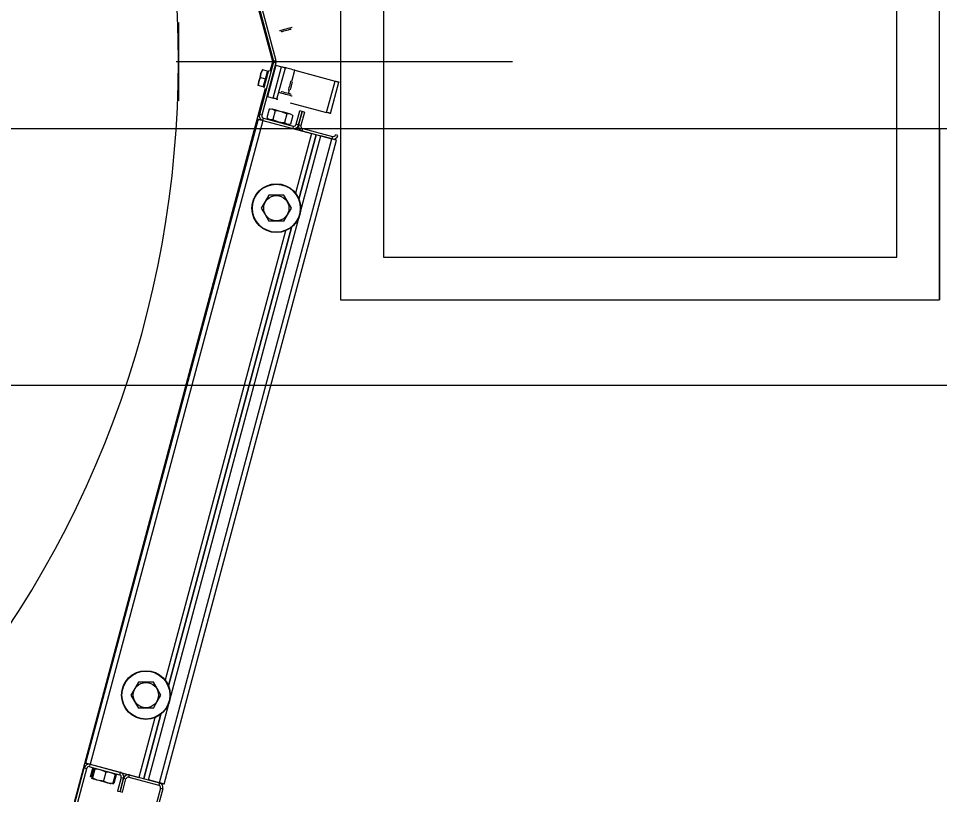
# Model space of a CAD drawing. Extents: x -264205 to -263659, y -1242401 to -1241986.
# Drawn here: x -263872.116 to -263871.577, y -1242241.696 to -1242241.243 of the extents above; entities that cross this region are included whole.
import ezdxf

# ---------------------------------------------------------------- set-up
doc = ezdxf.new("R2010")
doc.units = 0
doc.layers.add('PROJEKT_OBRUBNIKY_KOMUNIKACIE', color=7, linetype='Continuous')
doc.layers.add('SITUACIA_DSP_2D', color=7, linetype='Continuous')

msp = doc.modelspace()

# ---------------------------------------------------------------- linework, layer by layer
at = {"layer": 'PROJEKT_OBRUBNIKY_KOMUNIKACIE'}
msp.add_lwpolyline([(-263794.89278, -1242227.38224), (-263808.96776, -1242241.45725), (-263894.96779, -1242241.45725), (-263909.04274, -1242227.38224), (-263909.04274, -1242196.33267), (-263914.14281, -1242196.33267), (-263914.14281, -1242132.43268), (-263909.04274, -1242132.43268), (-263909.04274, -1242101.38224), (-263894.96779, -1242087.30722), (-263808.96776, -1242087.30722), (-263794.89278, -1242101.38224), (-263794.89278, -1242227.38224)], dxfattribs=at)
at = {"layer": 'SITUACIA_DSP_2D'}
for p, q in [((-263871.96712, -1242241.26811), (-263872.08784, -1242240.81757)), ((-263871.92747, -1242240.96727), (-263871.92747, -1242241.40727)), ((-263871.57747, -1242241.40727), (-263871.57747, -1242240.96727)), ((-263871.90247, -1242240.99227), (-263871.90247, -1242241.38227)), ((-263871.60247, -1242241.38227), (-263871.60247, -1242240.99227)), ((-263871.97491, -1242241.23727), (-263871.96675, -1242241.26774)), ((-263871.97354, -1242241.2369), (-263871.96537, -1242241.26737)), ((-263872.02224, -1242241.24516), (-263872.02224, -1242241.29105)), ((-263871.96311, -1242241.25009), (-263871.96312, -1242241.25009)), ((-263871.96286, -1242241.25002), (-263871.96311, -1242241.25009)), ((-263871.96232, -1242241.24988), (-263871.96286, -1242241.25002)), ((-263871.96151, -1242241.24966), (-263871.96232, -1242241.24988)), ((-263871.96225, -1242241.2506), (-263871.96224, -1242241.25059)), ((-263871.96224, -1242241.25059), (-263871.962, -1242241.25053)), ((-263871.962, -1242241.25053), (-263871.96147, -1242241.25039)), ((-263871.96053, -1242241.2494), (-263871.96151, -1242241.24966)), ((-263871.96147, -1242241.25039), (-263871.9607, -1242241.25018)), ((-263871.9607, -1242241.25018), (-263871.95978, -1242241.24993)), ((-263871.95944, -1242241.24911), (-263871.96053, -1242241.2494)), ((-263871.95978, -1242241.24993), (-263871.95879, -1242241.24967)), ((-263871.95836, -1242241.24882), (-263871.95944, -1242241.24911)), ((-263871.95879, -1242241.24967), (-263871.95786, -1242241.24942)), ((-263871.95738, -1242241.24855), (-263871.95836, -1242241.24882)), ((-263871.95786, -1242241.24942), (-263871.95708, -1242241.24921)), ((-263871.95658, -1242241.24834), (-263871.95738, -1242241.24855)), ((-263871.95708, -1242241.24921), (-263871.95654, -1242241.24907)), ((-263871.95603, -1242241.24819), (-263871.95658, -1242241.24834)), ((-263871.95654, -1242241.24907), (-263871.95629, -1242241.249)), ((-263871.95629, -1242241.249), (-263871.95628, -1242241.249)), ((-263871.95579, -1242241.24813), (-263871.95603, -1242241.24819)), ((-263871.95578, -1242241.24813), (-263871.95579, -1242241.24813)), ((-263871.96537, -1242241.26737), (-263871.96675, -1242241.26774)), ((-263872.02358, -1242241.26811), (-263871.82694, -1242241.26811)), ((-263871.96675, -1242241.26847), (-263871.97491, -1242241.29894)), ((-263871.974, -1242241.27512), (-263871.97315, -1242241.27286)), ((-263871.97315, -1242241.27286), (-263871.97399, -1242241.27506)), ((-263871.96537, -1242241.26884), (-263871.97354, -1242241.29931)), ((-263871.97315, -1242241.27286), (-263871.97338, -1242241.2728)), ((-263871.97338, -1242241.2728), (-263871.97336, -1242241.2728)), ((-263871.9702, -1242241.27365), (-263871.97315, -1242241.27286)), ((-263871.96524, -1242241.27016), (-263871.97015, -1242241.28852)), ((-263871.96859, -1242241.27359), (-263871.96712, -1242241.26811)), ((-263871.96685, -1242241.2894), (-263871.96193, -1242241.27105)), ((-263871.96675, -1242241.26847), (-263871.96537, -1242241.26884)), ((-263871.96524, -1242241.27016), (-263871.96193, -1242241.27105)), ((-263871.96465, -1242241.28999), (-263871.95973, -1242241.27164)), ((-263871.96193, -1242241.27105), (-263871.9615, -1242241.27116)), ((-263871.9615, -1242241.27116), (-263871.96109, -1242241.27127)), ((-263871.96109, -1242241.27127), (-263871.96071, -1242241.27138)), ((-263871.96071, -1242241.27138), (-263871.96038, -1242241.27147)), ((-263871.96038, -1242241.27147), (-263871.9601, -1242241.27154)), ((-263871.9601, -1242241.27154), (-263871.9599, -1242241.27159)), ((-263871.9599, -1242241.27159), (-263871.95977, -1242241.27163)), ((-263871.95977, -1242241.27163), (-263871.95973, -1242241.27164)), ((-263871.95962, -1242241.27167), (-263871.95973, -1242241.27164)), ((-263871.95931, -1242241.27175), (-263871.95962, -1242241.27167)), ((-263871.9588, -1242241.27189), (-263871.95931, -1242241.27175)), ((-263871.95812, -1242241.27207), (-263871.9588, -1242241.27189)), ((-263871.95728, -1242241.27229), (-263871.95812, -1242241.27207)), ((-263871.95633, -1242241.27255), (-263871.95728, -1242241.27229)), ((-263871.9553, -1242241.27283), (-263871.95633, -1242241.27255)), ((-263871.95422, -1242241.27311), (-263871.9553, -1242241.27283)), ((-263871.97523, -1242241.27971), (-263871.97438, -1242241.27745)), ((-263871.97438, -1242241.27745), (-263871.97522, -1242241.27965)), ((-263871.97399, -1242241.27506), (-263871.97438, -1242241.27745)), ((-263871.97438, -1242241.27745), (-263871.974, -1242241.27512)), ((-263871.97143, -1242241.27824), (-263871.97438, -1242241.27745)), ((-263871.97266, -1242241.28282), (-263871.97143, -1242241.27824)), ((-263871.97143, -1242241.27824), (-263871.9702, -1242241.27365)), ((-263871.97062, -1242241.27705), (-263871.97097, -1242241.27836)), ((-263871.9703, -1242241.27584), (-263871.97062, -1242241.27705)), ((-263871.97002, -1242241.27479), (-263871.9703, -1242241.27584)), ((-263871.9698, -1242241.27399), (-263871.97002, -1242241.27479)), ((-263871.96967, -1242241.27348), (-263871.9698, -1242241.27399)), ((-263871.96962, -1242241.27331), (-263871.96967, -1242241.27348)), ((-263871.956, -1242241.27975), (-263871.95422, -1242241.27311)), ((-263871.95422, -1242241.27311), (-263871.93073, -1242241.27941)), ((-263871.97561, -1242241.28203), (-263871.97583, -1242241.28197)), ((-263871.97583, -1242241.28197), (-263871.97582, -1242241.28198)), ((-263871.97522, -1242241.27965), (-263871.97561, -1242241.28203)), ((-263871.97561, -1242241.28203), (-263871.97523, -1242241.27971)), ((-263871.97266, -1242241.28282), (-263871.97561, -1242241.28203)), ((-263871.97228, -1242241.28323), (-263871.97233, -1242241.28341)), ((-263871.97214, -1242241.28273), (-263871.97228, -1242241.28323)), ((-263871.97193, -1242241.28193), (-263871.97214, -1242241.28273)), ((-263871.97165, -1242241.28088), (-263871.97193, -1242241.28193)), ((-263871.97132, -1242241.27967), (-263871.97165, -1242241.28088)), ((-263871.97097, -1242241.27836), (-263871.97132, -1242241.27967)), ((-263871.95762, -1242241.28341), (-263871.95781, -1242241.28415)), ((-263871.95737, -1242241.28252), (-263871.95762, -1242241.28341)), ((-263871.95712, -1242241.28156), (-263871.95737, -1242241.28252)), ((-263871.95688, -1242241.28066), (-263871.95712, -1242241.28156)), ((-263871.95668, -1242241.27993), (-263871.95688, -1242241.28066)), ((-263871.95652, -1242241.28316), (-263871.95672, -1242241.28389)), ((-263871.95655, -1242241.27945), (-263871.95668, -1242241.27993)), ((-263871.95651, -1242241.27928), (-263871.95655, -1242241.27945)), ((-263871.95629, -1242241.28229), (-263871.95652, -1242241.28316)), ((-263871.95606, -1242241.28143), (-263871.95629, -1242241.28229)), ((-263871.95586, -1242241.2807), (-263871.95606, -1242241.28143)), ((-263871.95573, -1242241.28021), (-263871.95586, -1242241.2807)), ((-263871.95569, -1242241.28004), (-263871.95573, -1242241.28021)), ((-263871.93565, -1242241.29776), (-263871.93073, -1242241.27941)), ((-263871.93345, -1242241.29835), (-263871.92853, -1242241.28)), ((-263871.93073, -1242241.27941), (-263871.9303, -1242241.27952)), ((-263871.9303, -1242241.27952), (-263871.92989, -1242241.27963)), ((-263871.92989, -1242241.27963), (-263871.92951, -1242241.27974)), ((-263871.92951, -1242241.27974), (-263871.92918, -1242241.27983)), ((-263871.92918, -1242241.27983), (-263871.9289, -1242241.2799)), ((-263871.9289, -1242241.2799), (-263871.9287, -1242241.27995)), ((-263871.9287, -1242241.27995), (-263871.92857, -1242241.27999)), ((-263871.92857, -1242241.27999), (-263871.92853, -1242241.28)), ((-263872.08784, -1242241.71864), (-263871.97129, -1242241.28368)), ((-263871.97015, -1242241.28852), (-263871.96685, -1242241.2894)), ((-263871.96312, -1242241.28612), (-263871.96298, -1242241.28616)), ((-263871.96298, -1242241.28616), (-263871.96253, -1242241.28628)), ((-263871.96253, -1242241.28628), (-263871.9618, -1242241.28647)), ((-263871.96224, -1242241.28562), (-263871.96225, -1242241.28561)), ((-263871.96204, -1242241.28567), (-263871.96224, -1242241.28562)), ((-263871.96154, -1242241.2858), (-263871.96204, -1242241.28567)), ((-263871.9618, -1242241.28647), (-263871.96087, -1242241.28672)), ((-263871.96079, -1242241.286), (-263871.96154, -1242241.2858)), ((-263871.96087, -1242241.28672), (-263871.95981, -1242241.28701)), ((-263871.95988, -1242241.28625), (-263871.96079, -1242241.286)), ((-263871.9589, -1242241.28651), (-263871.95988, -1242241.28625)), ((-263871.95981, -1242241.28701), (-263871.95871, -1242241.2873)), ((-263871.95796, -1242241.28676), (-263871.9589, -1242241.28651)), ((-263871.95871, -1242241.2873), (-263871.95769, -1242241.28757)), ((-263871.95794, -1242241.28462), (-263871.95798, -1242241.28479)), ((-263871.95716, -1242241.28698), (-263871.95796, -1242241.28676)), ((-263871.95781, -1242241.28415), (-263871.95794, -1242241.28462)), ((-263871.95789, -1242241.28678), (-263871.95731, -1242241.28464)), ((-263871.95769, -1242241.28757), (-263871.95682, -1242241.28781)), ((-263871.95659, -1242241.28713), (-263871.95716, -1242241.28698)), ((-263871.95685, -1242241.28438), (-263871.9569, -1242241.28455)), ((-263871.95672, -1242241.28389), (-263871.95685, -1242241.28438)), ((-263871.95682, -1242241.28781), (-263871.95618, -1242241.28798)), ((-263871.95631, -1242241.28721), (-263871.95659, -1242241.28713)), ((-263871.95628, -1242241.28721), (-263871.95631, -1242241.28721)), ((-263871.95618, -1242241.28798), (-263871.95583, -1242241.28807)), ((-263871.95583, -1242241.28807), (-263871.95578, -1242241.28809)), ((-263871.96642, -1242241.28952), (-263871.96685, -1242241.2894)), ((-263871.96601, -1242241.28963), (-263871.96642, -1242241.28952)), ((-263871.96563, -1242241.28973), (-263871.96601, -1242241.28963)), ((-263871.96529, -1242241.28982), (-263871.96563, -1242241.28973)), ((-263871.96502, -1242241.28989), (-263871.96529, -1242241.28982)), ((-263871.96482, -1242241.28995), (-263871.96502, -1242241.28989)), ((-263871.96469, -1242241.28998), (-263871.96482, -1242241.28995)), ((-263871.96465, -1242241.28999), (-263871.96469, -1242241.28998)), ((-263871.96465, -1242241.28999), (-263871.96454, -1242241.29002)), ((-263871.96454, -1242241.29002), (-263871.96423, -1242241.2901)), ((-263871.96423, -1242241.2901), (-263871.96419, -1242241.29011)), ((-263871.95685, -1242241.29208), (-263871.93565, -1242241.29776)), ((-263871.97354, -1242241.29931), (-263871.97491, -1242241.29894)), ((-263871.96918, -1242241.29587), (-263871.97055, -1242241.30098)), ((-263871.96859, -1242241.29583), (-263871.96918, -1242241.29587)), ((-263871.96706, -1242241.29605), (-263871.96859, -1242241.29583)), ((-263871.96762, -1242241.29568), (-263871.96761, -1242241.29568)), ((-263871.96761, -1242241.29568), (-263871.96736, -1242241.29575)), ((-263871.96736, -1242241.29575), (-263871.96677, -1242241.29591)), ((-263871.96574, -1242241.29679), (-263871.9671, -1242241.3019)), ((-263871.96574, -1242241.29679), (-263871.96706, -1242241.29605)), ((-263871.96677, -1242241.29591), (-263871.96589, -1242241.29614)), ((-263871.96589, -1242241.29614), (-263871.96478, -1242241.29644)), ((-263871.96481, -1242241.29687), (-263871.96574, -1242241.29679)), ((-263871.96204, -1242241.29739), (-263871.96481, -1242241.29687)), ((-263871.96478, -1242241.29644), (-263871.9635, -1242241.29678)), ((-263871.9635, -1242241.29678), (-263871.96214, -1242241.29715)), ((-263871.96214, -1242241.29715), (-263871.96078, -1242241.29752)), ((-263871.95948, -1242241.29834), (-263871.96204, -1242241.29739)), ((-263871.96078, -1242241.29752), (-263871.9595, -1242241.29786)), ((-263871.95885, -1242241.29864), (-263871.96022, -1242241.30375)), ((-263871.9595, -1242241.29786), (-263871.95839, -1242241.29816)), ((-263871.95885, -1242241.29864), (-263871.95948, -1242241.29834)), ((-263871.95826, -1242241.29859), (-263871.95885, -1242241.29864)), ((-263871.95839, -1242241.29816), (-263871.95751, -1242241.29839)), ((-263871.95673, -1242241.29882), (-263871.95826, -1242241.29859)), ((-263871.95751, -1242241.29839), (-263871.95693, -1242241.29855)), ((-263871.95693, -1242241.29855), (-263871.95667, -1242241.29862)), ((-263871.95541, -1242241.29956), (-263871.95677, -1242241.30467)), ((-263871.95541, -1242241.29956), (-263871.95673, -1242241.29882)), ((-263871.95667, -1242241.29862), (-263871.95666, -1242241.29862)), ((-263871.95335, -1242241.30472), (-263871.95126, -1242241.29692)), ((-263871.95197, -1242241.30509), (-263871.94988, -1242241.29729)), ((-263871.94988, -1242241.29729), (-263871.95197, -1242241.30509)), ((-263871.94988, -1242241.29729), (-263871.95126, -1242241.29692)), ((-263871.94851, -1242241.29766), (-263871.9506, -1242241.30546)), ((-263871.94851, -1242241.29766), (-263871.94988, -1242241.29729)), ((-263871.93522, -1242241.29788), (-263871.93565, -1242241.29776)), ((-263871.93481, -1242241.29799), (-263871.93522, -1242241.29788)), ((-263871.93443, -1242241.29809), (-263871.93481, -1242241.29799)), ((-263871.93409, -1242241.29818), (-263871.93443, -1242241.29809)), ((-263871.93382, -1242241.29825), (-263871.93409, -1242241.29818)), ((-263871.93362, -1242241.29831), (-263871.93382, -1242241.29825)), ((-263871.93349, -1242241.29834), (-263871.93362, -1242241.29831)), ((-263871.93345, -1242241.29835), (-263871.93349, -1242241.29834)), ((-263871.97565, -1242241.30169), (-263872.07646, -1242241.67792)), ((-263871.9729, -1242241.30243), (-263872.07371, -1242241.67866)), ((-263871.97565, -1242241.30169), (-263871.9756, -1242241.30171)), ((-263871.9756, -1242241.30171), (-263871.97544, -1242241.30175)), ((-263871.97544, -1242241.30175), (-263871.97519, -1242241.30182)), ((-263871.97519, -1242241.30182), (-263871.97485, -1242241.30191)), ((-263871.97485, -1242241.30191), (-263871.97443, -1242241.30202)), ((-263871.97443, -1242241.30202), (-263871.97395, -1242241.30215)), ((-263871.97395, -1242241.30215), (-263871.97344, -1242241.30229)), ((-263871.97344, -1242241.30229), (-263871.9729, -1242241.30243)), ((-263871.9729, -1242241.30243), (-263871.97253, -1242241.30105)), ((-263871.9729, -1242241.30243), (-263871.94445, -1242241.31005)), ((-263871.9729, -1242241.30243), (-263871.95546, -1242241.3071)), ((-263871.97253, -1242241.30105), (-263871.9551, -1242241.30573)), ((-263871.97055, -1242241.30098), (-263871.96922, -1242241.30172)), ((-263871.96922, -1242241.30172), (-263871.9677, -1242241.30195)), ((-263871.9677, -1242241.30195), (-263871.9671, -1242241.3019)), ((-263871.9671, -1242241.3019), (-263871.96627, -1242241.3023)), ((-263871.96627, -1242241.3023), (-263871.96369, -1242241.30322)), ((-263871.96369, -1242241.30322), (-263871.96091, -1242241.30369)), ((-263871.96091, -1242241.30369), (-263871.96022, -1242241.30375)), ((-263871.96022, -1242241.30375), (-263871.95889, -1242241.30449)), ((-263871.95889, -1242241.30449), (-263871.95736, -1242241.30471)), ((-263871.95736, -1242241.30471), (-263871.95677, -1242241.30467)), ((-263871.95197, -1242241.30509), (-263871.95335, -1242241.30472)), ((-263871.9506, -1242241.30546), (-263871.95197, -1242241.30509)), ((-263894.58097, -1242241.30722), (-263809.35462, -1242241.30722)), ((-263871.9551, -1242241.30573), (-263871.95546, -1242241.3071)), ((-263871.94445, -1242241.31005), (-263871.9538, -1242241.34492)), ((-263871.94996, -1242241.30858), (-263871.94959, -1242241.3072)), ((-263871.94996, -1242241.30858), (-263871.93252, -1242241.31325)), ((-263871.94959, -1242241.3072), (-263871.93215, -1242241.31187)), ((-263871.57747, -1242241.30727), (-263871.57747, -1242241.40727)), ((-263872.03976, -1242241.68776), (-263871.93895, -1242241.31153)), ((-263872.03333, -1242241.68948), (-263871.93252, -1242241.31325)), ((-263872.03058, -1242241.69022), (-263871.92977, -1242241.31399)), ((-263871.9417, -1242241.31079), (-263871.95178, -1242241.34841)), ((-263871.95178, -1242241.34841), (-263871.9417, -1242241.31079)), ((-263871.93252, -1242241.31325), (-263871.93895, -1242241.31153)), ((-263871.93215, -1242241.31187), (-263871.93252, -1242241.31325)), ((-263871.93199, -1242241.31339), (-263871.93252, -1242241.31325)), ((-263871.93147, -1242241.31353), (-263871.93199, -1242241.31339)), ((-263871.93099, -1242241.31366), (-263871.93147, -1242241.31353)), ((-263871.93058, -1242241.31377), (-263871.93099, -1242241.31366)), ((-263871.93023, -1242241.31386), (-263871.93058, -1242241.31377)), ((-263871.92903, -1242241.31123), (-263871.93041, -1242241.31087)), ((-263871.92998, -1242241.31393), (-263871.93023, -1242241.31386)), ((-263871.92982, -1242241.31397), (-263871.92998, -1242241.31393)), ((-263871.92977, -1242241.31399), (-263871.92982, -1242241.31397)), ((-263871.96939, -1242241.34612), (-263871.97156, -1242241.34987)), ((-263871.96829, -1242241.34612), (-263871.96939, -1242241.34612)), ((-263871.96441, -1242241.34612), (-263871.96829, -1242241.34612)), ((-263871.96062, -1242241.34612), (-263871.96441, -1242241.34612)), ((-263871.95839, -1242241.34998), (-263871.96062, -1242241.34612)), ((-263871.97156, -1242241.34987), (-263871.97378, -1242241.35372)), ((-263871.95623, -1242241.35372), (-263871.95839, -1242241.34998)), ((-263871.97378, -1242241.35372), (-263871.97162, -1242241.35747)), ((-263871.97162, -1242241.35747), (-263871.96939, -1242241.36132)), ((-263871.96062, -1242241.36132), (-263871.95845, -1242241.35758)), ((-263871.95845, -1242241.35758), (-263871.95623, -1242241.35372)), ((-263871.96829, -1242241.36132), (-263871.96939, -1242241.36132)), ((-263871.96441, -1242241.36132), (-263871.96829, -1242241.36132)), ((-263871.96062, -1242241.36132), (-263871.96441, -1242241.36132)), ((-263871.9597, -1242241.36695), (-263872.03002, -1242241.62939)), ((-263871.95621, -1242241.36493), (-263872.028, -1242241.63288)), ((-263872.028, -1242241.63288), (-263871.95621, -1242241.36493)), ((-263871.90247, -1242241.38227), (-263871.60247, -1242241.38227)), ((-263871.92747, -1242241.40727), (-263871.57747, -1242241.40727)), ((-263808.96779, -1242241.45724), (-263894.96779, -1242241.45724)), ((-263872.04562, -1242241.63059), (-263872.04778, -1242241.63433)), ((-263872.04451, -1242241.63059), (-263872.04562, -1242241.63059)), ((-263872.04063, -1242241.63059), (-263872.04451, -1242241.63059)), ((-263872.03684, -1242241.63059), (-263872.04063, -1242241.63059)), ((-263872.03461, -1242241.63444), (-263872.03684, -1242241.63059)), ((-263872.04778, -1242241.63433), (-263872.05, -1242241.63819)), ((-263872.05, -1242241.63819), (-263872.04784, -1242241.64193)), ((-263872.03468, -1242241.64204), (-263872.03245, -1242241.63819)), ((-263872.03245, -1242241.63819), (-263872.03461, -1242241.63444)), ((-263872.04784, -1242241.64193), (-263872.04562, -1242241.64579)), ((-263872.03684, -1242241.64579), (-263872.03468, -1242241.64204)), ((-263872.04451, -1242241.64579), (-263872.04562, -1242241.64579)), ((-263872.04063, -1242241.64579), (-263872.04451, -1242241.64579)), ((-263872.03243, -1242241.6494), (-263872.04251, -1242241.68702)), ((-263872.04251, -1242241.68702), (-263872.03243, -1242241.6494)), ((-263872.03684, -1242241.64579), (-263872.04063, -1242241.64579)), ((-263872.03592, -1242241.65141), (-263872.04526, -1242241.68628)), ((-263872.10031, -1242241.76693), (-263872.0772, -1242241.68067)), ((-263872.09894, -1242241.7673), (-263872.07582, -1242241.68104)), ((-263872.0772, -1242241.68067), (-263872.07582, -1242241.68104)), ((-263872.07646, -1242241.67792), (-263872.07641, -1242241.67794)), ((-263872.07641, -1242241.67794), (-263872.07625, -1242241.67798)), ((-263872.07625, -1242241.67798), (-263872.076, -1242241.67805)), ((-263872.076, -1242241.67805), (-263872.07566, -1242241.67814)), ((-263872.07566, -1242241.67814), (-263872.07524, -1242241.67825)), ((-263872.07524, -1242241.67825), (-263872.07476, -1242241.67838)), ((-263872.07476, -1242241.67838), (-263872.07425, -1242241.67851)), ((-263872.07425, -1242241.67851), (-263872.07371, -1242241.67866)), ((-263872.07408, -1242241.68004), (-263872.07371, -1242241.67866)), ((-263872.07408, -1242241.68004), (-263872.05664, -1242241.68471)), ((-263872.0724, -1242241.68109), (-263872.07377, -1242241.6862)), ((-263872.07371, -1242241.67866), (-263872.04526, -1242241.68628)), ((-263872.07371, -1242241.67866), (-263872.05627, -1242241.68333)), ((-263872.07186, -1242241.68124), (-263872.07323, -1242241.68634)), ((-263872.07181, -1242241.68105), (-263872.0724, -1242241.68109)), ((-263872.071, -1242241.68147), (-263872.07237, -1242241.68657)), ((-263872.07167, -1242241.68108), (-263872.07186, -1242241.68124)), ((-263872.07162, -1242241.68107), (-263872.07181, -1242241.68105)), ((-263872.07126, -1242241.68101), (-263872.07167, -1242241.68108)), ((-263872.071, -1242241.68147), (-263872.07126, -1242241.68101)), ((-263872.06996, -1242241.68154), (-263872.071, -1242241.68147)), ((-263872.06719, -1242241.6821), (-263872.06996, -1242241.68154)), ((-263872.07323, -1242241.68634), (-263872.07297, -1242241.6868)), ((-263872.07297, -1242241.6868), (-263872.07256, -1242241.68673)), ((-263872.07256, -1242241.68673), (-263872.07237, -1242241.68657)), ((-263872.07251, -1242241.68714), (-263872.07252, -1242241.68714)), ((-263872.07232, -1242241.6872), (-263872.07251, -1242241.68714)), ((-263872.07237, -1242241.68657), (-263872.06984, -1242241.68764)), ((-263872.07179, -1242241.68734), (-263872.07232, -1242241.6872)), ((-263872.06466, -1242241.68317), (-263872.06719, -1242241.6821)), ((-263872.06466, -1242241.68317), (-263872.06603, -1242241.68827)), ((-263872.06391, -1242241.6832), (-263872.06466, -1242241.68317)), ((-263872.06169, -1242241.68356), (-263872.06391, -1242241.6832)), ((-263872.05966, -1242241.68437), (-263872.06169, -1242241.68356)), ((-263872.05917, -1242241.68464), (-263872.06054, -1242241.68974)), ((-263872.05862, -1242241.68478), (-263872.05999, -1242241.68989)), ((-263872.05917, -1242241.68464), (-263872.05966, -1242241.68437)), ((-263872.05943, -1242241.68427), (-263872.05925, -1242241.68441)), ((-263872.05925, -1242241.68441), (-263872.05917, -1242241.68464)), ((-263872.05564, -1242241.68645), (-263872.05773, -1242241.69425)), ((-263872.05627, -1242241.68333), (-263872.05664, -1242241.68471)), ((-263872.05426, -1242241.68682), (-263872.05635, -1242241.69462)), ((-263872.05635, -1242241.69462), (-263872.05426, -1242241.68682)), ((-263872.05564, -1242241.68645), (-263872.05426, -1242241.68682)), ((-263872.05497, -1242241.69499), (-263872.05288, -1242241.68719)), ((-263872.05426, -1242241.68682), (-263872.05288, -1242241.68719)), ((-263872.05114, -1242241.68618), (-263872.05077, -1242241.68481)), ((-263872.05114, -1242241.68618), (-263872.0337, -1242241.69085)), ((-263872.05077, -1242241.68481), (-263872.03333, -1242241.68948)), ((-263872.07096, -1242241.68756), (-263872.07179, -1242241.68734)), ((-263872.06988, -1242241.68785), (-263872.07096, -1242241.68756)), ((-263872.06863, -1242241.68818), (-263872.06988, -1242241.68785)), ((-263872.06984, -1242241.68764), (-263872.06707, -1242241.6882)), ((-263872.06727, -1242241.68855), (-263872.06863, -1242241.68818)), ((-263872.0659, -1242241.68891), (-263872.06727, -1242241.68855)), ((-263872.06707, -1242241.6882), (-263872.06603, -1242241.68827)), ((-263872.06603, -1242241.68827), (-263872.06537, -1242241.68862)), ((-263872.0646, -1242241.68926), (-263872.0659, -1242241.68891)), ((-263872.06537, -1242241.68862), (-263872.06332, -1242241.6894)), ((-263872.06346, -1242241.68957), (-263872.0646, -1242241.68926)), ((-263872.06253, -1242241.68982), (-263872.06346, -1242241.68957)), ((-263872.06332, -1242241.6894), (-263872.06109, -1242241.68973)), ((-263872.0619, -1242241.68999), (-263872.06253, -1242241.68982)), ((-263872.06158, -1242241.69007), (-263872.0619, -1242241.68999)), ((-263872.06155, -1242241.69008), (-263872.06158, -1242241.69007)), ((-263872.06109, -1242241.68973), (-263872.06054, -1242241.68974)), ((-263872.0608, -1242241.6899), (-263872.06058, -1242241.68993)), ((-263872.06058, -1242241.68993), (-263872.05999, -1242241.68989)), ((-263872.03269, -1242241.6926), (-263872.05581, -1242241.77886)), ((-263872.03333, -1242241.68948), (-263872.03976, -1242241.68776)), ((-263872.03333, -1242241.68948), (-263872.0337, -1242241.69085)), ((-263872.0328, -1242241.68962), (-263872.03333, -1242241.68948)), ((-263872.03228, -1242241.68976), (-263872.0328, -1242241.68962)), ((-263872.03269, -1242241.6926), (-263872.03132, -1242241.69297)), ((-263872.0318, -1242241.68989), (-263872.03228, -1242241.68976)), ((-263872.03139, -1242241.69), (-263872.0318, -1242241.68989)), ((-263872.03104, -1242241.69009), (-263872.03139, -1242241.69)), ((-263872.03079, -1242241.69016), (-263872.03104, -1242241.69009)), ((-263872.03063, -1242241.6902), (-263872.03079, -1242241.69016)), ((-263872.03058, -1242241.69022), (-263872.03063, -1242241.6902)), ((-263872.05773, -1242241.69425), (-263872.05635, -1242241.69462)), ((-263872.05635, -1242241.69462), (-263872.05497, -1242241.69499)), ((-263872.03132, -1242241.69297), (-263872.05443, -1242241.77923))]:
    msp.add_line(p, q, dxfattribs=at)
for centre, radius in [((-263871.96501, -1242241.35372), 0.01425), ((-263871.96501, -1242241.35372), 0.01401), ((-263871.96501, -1242241.35372), 0.00739), ((-263872.04123, -1242241.63819), 0.01425), ((-263872.04123, -1242241.63819), 0.01401), ((-263872.04123, -1242241.63819), 0.00739)]:
    msp.add_circle(centre, radius, dxfattribs=at)
for centre, radius, start, end in [((-263872.62074, -1242241.26811), 0.5985, 234.56502, 125.43498), ((-263871.96813, -1242241.26811), 0.00285, 345, 15), ((-263871.96813, -1242241.26811), 0.00143, 345, 15), ((-263871.97046, -1242241.27462), 0.000475, 345, 75), ((-263871.9724, -1242241.28185), 0.000475, 255, 345), ((-263871.97216, -1242241.29968), 0.00285, 165, 255), ((-263871.97216, -1242241.29968), 0.00143, 165, 255), ((-263871.95473, -1242241.30435), 0.00285, 255, 345), ((-263871.95473, -1242241.30435), 0.00143, 255, 345), ((-263871.94922, -1242241.30582), 0.00285, 165, 255), ((-263871.94922, -1242241.30582), 0.00143, 165, 255), ((-263871.93179, -1242241.3105), 0.00285, 255, 345), ((-263871.93179, -1242241.3105), 0.00142, 255, 345), ((-263872.07445, -1242241.68141), 0.00285, 75, 165), ((-263872.07445, -1242241.68141), 0.00143, 75, 165), ((-263872.05701, -1242241.68608), 0.00143, 345, 75), ((-263872.05701, -1242241.68608), 0.00285, 345, 75), ((-263872.05151, -1242241.68756), 0.00285, 75, 165), ((-263872.05151, -1242241.68756), 0.00143, 75, 165), ((-263872.03407, -1242241.69223), 0.00143, 345, 75), ((-263872.03407, -1242241.69223), 0.00285, 345, 75)]:
    msp.add_arc(centre, radius, start, end, dxfattribs=at)

doc.saveas('drawing.dxf')
